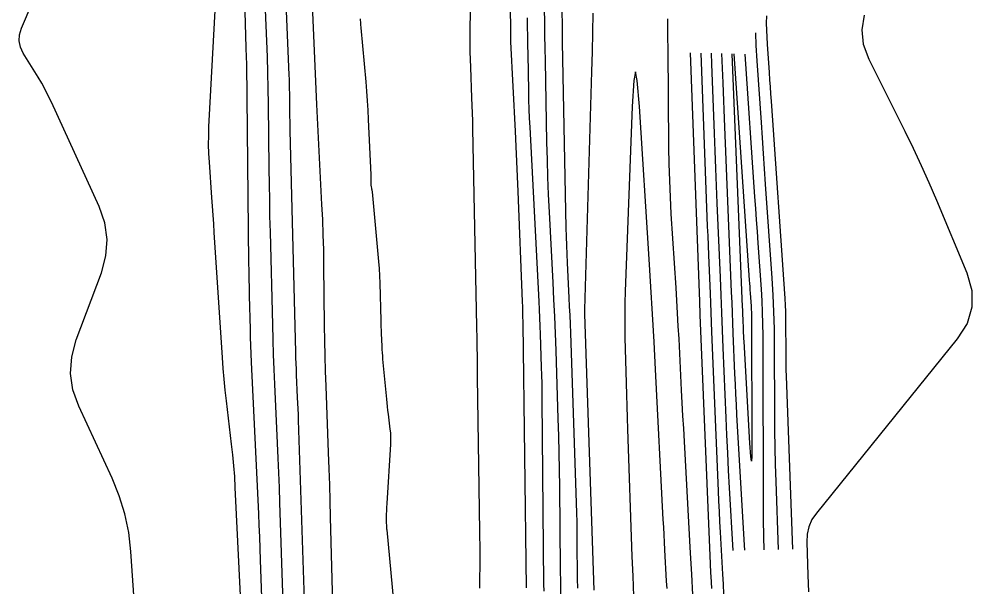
# Model space of a CAD drawing. Extents: x 1768942 to 1774819, y 723037 to 732099.
# Drawn here: x 1770723 to 1770892.9, y 725640.8 to 725741.9 of the extents above; entities that cross this region are included whole.
import ezdxf

# ---------------------------------------------------------------- set-up
doc = ezdxf.new("R2010")
doc.units = 0
doc.layers.add('R_Contours', color=7, linetype='Continuous')

msp = doc.modelspace()

# ---------------------------------------------------------------- linework, layer by layer
at = {"layer": 'R_Contours'}
for points in [[(1770810.21, 725782.17), (1770810.63, 725738.93), (1770810.63, 725738.84), (1770810.63, 725738.75), (1770810.63, 725738.66), (1770810.63, 725738.58), (1770810.64, 725738.22), (1770810.64, 725738.14), (1770810.64, 725738.05), (1770810.65, 725737.96), (1770810.65, 725737.87), (1770811.48, 725721.94), (1770811.61, 725719.26), (1770811.74, 725716.58), (1770811.86, 725713.89), (1770811.97, 725711.21), (1770812.74, 725691.63), (1770812.75, 725691.29), (1770812.76, 725690.96), (1770812.77, 725690.63), (1770812.78, 725690.3), (1770812.81, 725688.97), (1770812.81, 725688.63), (1770812.82, 725688.3), (1770812.83, 725687.97), (1770812.83, 725687.64), (1770813.44, 725640.6)], [(1770762.34, 725777.62), (1770763.47, 725736.84), (1770763.47, 725736.59), (1770763.48, 725736.35), (1770763.49, 725736.11), (1770763.5, 725735.87), (1770763.54, 725734.91), (1770763.55, 725734.66), (1770763.56, 725734.42), (1770763.56, 725734.18), (1770763.57, 725733.94), (1770763.96, 725698.53), (1770763.98, 725697.05), (1770764.01, 725695.57), (1770764.03, 725694.1), (1770764.07, 725692.62), (1770764.22, 725686.7), (1770764.26, 725685.23), (1770764.31, 725683.75), (1770764.37, 725682.27), (1770764.43, 725680.79), (1770765.71, 725653.8), (1770765.8, 725651.73), (1770765.89, 725649.67), (1770765.97, 725647.61), (1770766.04, 725645.54), (1770766.31, 725637.28)], [(1770769.45, 725771.89), (1770771.13, 725732.01), (1770771.16, 725731.18), (1770771.19, 725730.36), (1770771.21, 725729.53), (1770771.22, 725728.7), (1770771.26, 725725.4), (1770771.27, 725724.57), (1770771.28, 725723.74), (1770771.3, 725722.92), (1770771.32, 725722.09), (1770772.31, 725682.58), (1770772.34, 725681.57), (1770772.37, 725680.57), (1770772.41, 725679.56), (1770772.45, 725678.55), (1770772.64, 725674.52), (1770772.69, 725673.51), (1770772.73, 725672.5), (1770772.77, 725671.49), (1770772.81, 725670.48), (1770774.04, 725633.04)], [(1770744.35, 725627.28), (1770742.97, 725647.08), (1770742.59, 725650.46), (1770741.9, 725653.76), (1770740.91, 725656.98), (1770739.62, 725660.13), (1770733.69, 725672.96), (1770732.65, 725675.87), (1770732.23, 725678.81), (1770732.43, 725681.77), (1770733.24, 725684.76), (1770737.72, 725696.74), (1770738.53, 725699.73), (1770738.73, 725702.69), (1770738.32, 725705.64), (1770737.3, 725708.56), (1770728.8, 725727.13), (1770728.26, 725728.27), (1770727.69, 725729.39), (1770727.08, 725730.49), (1770726.43, 725731.57), (1770723.79, 725735.85), (1770723.27, 725736.93), (1770723.04, 725738.04), (1770723.1, 725739.16), (1770723.45, 725740.31), (1770734.5, 725766.29)], [(1770805.17, 725640.54), (1770805.21, 725646.23), (1770805.21, 725647.3), (1770805.21, 725648.38), (1770805.2, 725649.46), (1770805.19, 725650.54), (1770804.78, 725678.19), (1770804.77, 725678.94), (1770804.76, 725679.68), (1770804.75, 725680.43), (1770804.74, 725681.18), (1770804.7, 725684.16), (1770804.69, 725684.91), (1770804.68, 725685.65), (1770804.66, 725686.4), (1770804.65, 725687.14), (1770803.93, 725722.41), (1770803.9, 725723.78), (1770803.86, 725725.15), (1770803.81, 725726.52), (1770803.76, 725727.89), (1770803.55, 725733.36), (1770803.5, 725734.72), (1770803.47, 725736.09), (1770803.46, 725737.46), (1770803.47, 725738.83), (1770803.68, 725761.31)], [(1770758.66, 725756.58), (1770756.84, 725722.71), (1770756.79, 725721.14), (1770756.78, 725719.57), (1770756.81, 725718), (1770756.9, 725716.43), (1770757.36, 725710.16), (1770757.47, 725708.59), (1770757.58, 725707.02), (1770757.68, 725705.45), (1770757.79, 725703.88), (1770759.22, 725681.62), (1770759.36, 725679.69), (1770759.52, 725677.76), (1770759.72, 725675.83), (1770759.94, 725673.9), (1770760.88, 725666.2), (1770761.09, 725664.28), (1770761.27, 725662.35), (1770761.42, 725660.42), (1770761.53, 725658.48), (1770762.44, 725639.21)], [(1770766.67, 725749.24), (1770767.15, 725738.01), (1770767.25, 725735.2), (1770767.34, 725732.39), (1770767.4, 725729.58), (1770767.44, 725726.77), (1770767.57, 725715.34), (1770767.61, 725712.5), (1770767.66, 725709.66), (1770767.71, 725706.82), (1770767.78, 725703.98), (1770768.19, 725687.43), (1770768.27, 725684.79), (1770768.35, 725682.16), (1770768.46, 725679.52), (1770768.57, 725676.89), (1770769.07, 725666.35), (1770769.19, 725663.72), (1770769.3, 725661.08), (1770769.4, 725658.45), (1770769.49, 725655.81), (1770770.09, 725637.83)], [(1770779.02, 725635.48), (1770778.57, 725653.2), (1770778.5, 725656.07), (1770778.41, 725658.95), (1770778.32, 725661.82), (1770778.22, 725664.69), (1770777.77, 725676.53), (1770777.68, 725679.22), (1770777.6, 725681.92), (1770777.55, 725684.62), (1770777.51, 725687.32), (1770777.38, 725698.11), (1770777.34, 725700.81), (1770777.27, 725703.51), (1770777.17, 725706.21), (1770777.04, 725708.9), (1770776.12, 725726.7), (1770775.99, 725729.43), (1770775.86, 725732.17), (1770775.74, 725734.9), (1770775.63, 725737.63), (1770775.2, 725748.57)], [(1770819.63, 725638.78), (1770819.59, 725641.39), (1770819.56, 725643.99), (1770819.42, 725658.59), (1770819.39, 725661.63), (1770819.33, 725664.66), (1770819.26, 725667.7), (1770819.16, 725670.73), (1770818.76, 725682.87), (1770818.65, 725685.9), (1770818.52, 725688.93), (1770818.39, 725691.96), (1770818.24, 725695), (1770817.58, 725707.56), (1770817.44, 725710.66), (1770817.31, 725713.77), (1770817.22, 725716.87), (1770817.14, 725719.98), (1770816.86, 725734.48), (1770816.82, 725736.78), (1770816.79, 725739.08), (1770816.76, 725741.38), (1770816.73, 725743.68)], [(1770819.81, 725743.53), (1770819.84, 725740.67), (1770819.84, 725739.96), (1770819.85, 725739.24), (1770819.86, 725738.53), (1770819.88, 725737.82), (1770820.51, 725704.74), (1770820.55, 725703.18), (1770820.6, 725701.62), (1770820.66, 725700.06), (1770820.73, 725698.51), (1770821.06, 725692.28), (1770821.13, 725690.72), (1770821.2, 725689.16), (1770821.27, 725687.6), (1770821.32, 725686.04), (1770822.34, 725655.66), (1770822.4, 725653.98), (1770822.44, 725652.3), (1770822.47, 725650.62), (1770822.49, 725648.94), (1770822.55, 725642.21), (1770822.57, 725640.53)], [(1770825.54, 725640.19), (1770823.89, 725689.37), (1770823.89, 725689.39), (1770823.89, 725689.41), (1770823.88, 725689.46), (1770823.88, 725689.47), (1770823.88, 725689.48), (1770823.88, 725689.49), (1770823.88, 725689.5), (1770823.87, 725689.91), (1770823.87, 725689.98), (1770823.87, 725690.05), (1770823.87, 725690.12), (1770823.88, 725690.19), (1770825.16, 725732.62), (1770825.25, 725736.08), (1770825.31, 725739.54), (1770825.35, 725743)], [(1770860.95, 725647.5), (1770859.85, 725678.31), (1770859.81, 725679.46), (1770859.78, 725680.61), (1770859.77, 725681.76), (1770859.76, 725682.91), (1770859.75, 725687.52), (1770859.73, 725688.67), (1770859.7, 725689.82), (1770859.65, 725690.97), (1770859.58, 725692.12), (1770857.14, 725727.33), (1770857.05, 725728.6), (1770856.97, 725729.86), (1770856.88, 725731.13), (1770856.79, 725732.39), (1770856.45, 725737.45), (1770856.37, 725738.71), (1770856.32, 725739.98), (1770856.3, 725741.24), (1770856.31, 725742.51)], [(1770873.66, 725742.64), (1770873.24, 725740.05), (1770873.51, 725737.44), (1770874.49, 725734.81), (1770880.94, 725721.96), (1770882.43, 725718.93), (1770883.86, 725715.87), (1770885.24, 725712.79), (1770886.57, 725709.68), (1770891.98, 725696.74), (1770892.88, 725693.6), (1770892.9, 725690.6), (1770892.03, 725687.71), (1770890.29, 725684.96), (1770865.19, 725653.92), (1770864.38, 725652.74), (1770863.83, 725651.48), (1770863.51, 725650.13), (1770863.44, 725648.7), (1770863.65, 725642.83), (1770863.7, 725641.37), (1770863.74, 725639.9)], [(1770783.84, 725741.96), (1770783.9, 725741.17), (1770783.91, 725740.98), (1770783.93, 725740.78), (1770783.95, 725740.58), (1770783.96, 725740.39), (1770784.85, 725730.74), (1770784.99, 725729.07), (1770785.11, 725727.39), (1770785.22, 725725.71), (1770785.3, 725724.04), (1770785.74, 725714.21), (1770785.75, 725714.03), (1770785.75, 725713.85), (1770785.76, 725713.67), (1770785.75, 725713.49), (1770785.75, 725712.66), (1770785.75, 725712.53), (1770785.76, 725712.41), (1770785.77, 725712.28), (1770785.79, 725712.16), (1770785.89, 725711.67), (1770785.92, 725711.54), (1770785.94, 725711.42), (1770785.96, 725711.3), (1770785.97, 725711.17), (1770787.02, 725700.06), (1770787.13, 725698.77), (1770787.22, 725697.47), (1770787.29, 725696.18), (1770787.33, 725694.88), (1770787.51, 725688.23), (1770787.53, 725687.66), (1770787.54, 725687.08), (1770787.57, 725686.51), (1770787.59, 725685.93), (1770787.69, 725683.63), (1770787.72, 725683.06), (1770787.76, 725682.48), (1770787.8, 725681.91), (1770787.85, 725681.34), (1770788.52, 725674.21), (1770788.59, 725673.55), (1770788.66, 725672.88), (1770788.73, 725672.21), (1770788.82, 725671.54), (1770789.16, 725668.87), (1770789.23, 725668.2), (1770789.27, 725667.54), (1770789.27, 725666.87), (1770789.25, 725666.19), (1770788.58, 725655.62), (1770788.57, 725655.37), (1770788.56, 725655.13), (1770788.54, 725654.88), (1770788.53, 725654.64), (1770788.48, 725653.35), (1770788.48, 725653.26), (1770788.47, 725653.18), (1770788.47, 725653.09), (1770788.48, 725653), (1770788.49, 725652.66), (1770788.49, 725652.57), (1770788.49, 725652.49), (1770788.49, 725652.4), (1770788.5, 725652.32), (1770788.53, 725651.55), (1770788.53, 725651.39), (1770788.54, 725651.23), (1770788.55, 725651.08), (1770788.57, 725650.92), (1770789.79, 725638.13)], [(1770816.63, 725639.99), (1770816.61, 725641.27), (1770816.3, 725674.1), (1770816.29, 725675.56), (1770816.26, 725677.02), (1770816.22, 725678.48), (1770816.18, 725679.94), (1770815.98, 725685.78), (1770815.93, 725687.24), (1770815.87, 725688.7), (1770815.81, 725690.16), (1770815.73, 725691.62), (1770814.12, 725722.66), (1770814.04, 725724.28), (1770813.98, 725725.91), (1770813.93, 725727.53), (1770813.89, 725729.16), (1770813.77, 725735.66), (1770813.74, 725737.29), (1770813.71, 725738.92), (1770813.69, 725740.54), (1770813.67, 725742.17)], [(1770838.64, 725741.98), (1770838.64, 725740.25), (1770838.65, 725738.52), (1770838.66, 725736.78), (1770838.82, 725719.08), (1770838.87, 725716.12), (1770838.96, 725713.16), (1770839.08, 725710.2), (1770839.25, 725707.24), (1770840.1, 725694.07), (1770840.24, 725691.79), (1770840.37, 725689.51), (1770840.5, 725687.22), (1770840.62, 725684.94), (1770841.09, 725675.82), (1770841.21, 725673.54), (1770841.33, 725671.25), (1770841.46, 725668.97), (1770841.58, 725666.69), (1770842.69, 725646.77), (1770842.89, 725643.04), (1770843.06, 725639.32)], [(1770858.41, 725647.44), (1770857.98, 725659.56), (1770857.88, 725662.58), (1770857.81, 725665.6), (1770857.76, 725668.62), (1770857.74, 725671.64), (1770857.71, 725683.72), (1770857.68, 725686.74), (1770857.59, 725689.76), (1770857.46, 725692.77), (1770857.27, 725695.79), (1770856.12, 725712.5), (1770855.93, 725715.25), (1770855.74, 725718), (1770855.55, 725720.75), (1770855.36, 725723.49), (1770854.61, 725734.49), (1770854.45, 725737.24), (1770854.36, 725739.49)], [(1770846.52, 725640.46), (1770846.39, 725642.68), (1770846.36, 725643.22), (1770846.33, 725643.77), (1770846.31, 725644.32), (1770846.28, 725644.86), (1770844.47, 725689.25), (1770844.46, 725689.45), (1770844.45, 725689.65), (1770844.44, 725689.85), (1770844.43, 725690.05), (1770844.4, 725690.84), (1770844.39, 725691.04), (1770844.39, 725691.24), (1770844.38, 725691.44), (1770844.37, 725691.64), (1770842.72, 725735.93)], [(1770844.57, 725735.89), (1770845.66, 725706.71), (1770845.72, 725705), (1770845.79, 725703.29), (1770845.86, 725701.59), (1770845.93, 725699.88), (1770846.21, 725693.05), (1770846.28, 725691.35), (1770846.35, 725689.64), (1770846.42, 725687.93), (1770846.49, 725686.23), (1770847.65, 725657.89), (1770847.73, 725656.05), (1770847.81, 725654.21), (1770847.91, 725652.36), (1770848.01, 725650.52), (1770848.44, 725643.04), (1770848.54, 725641.25), (1770848.62, 725639.46)], [(1770846.44, 725735.85), (1770846.49, 725733.98), (1770846.96, 725721.55), (1770847.07, 725718.45), (1770847.19, 725715.34), (1770847.32, 725712.24), (1770847.44, 725709.13), (1770847.99, 725695.88), (1770848.12, 725692.76), (1770848.25, 725689.63), (1770848.38, 725686.51), (1770848.5, 725683.38), (1770849.02, 725670.89), (1770849.15, 725667.77), (1770849.3, 725664.64), (1770849.46, 725661.52), (1770849.63, 725658.4), (1770850.27, 725647.24)], [(1770848.28, 725735.8), (1770848.47, 725730.57), (1770848.53, 725728.98), (1770848.59, 725727.4), (1770848.66, 725725.81), (1770848.72, 725724.22), (1770850, 725693.26), (1770850.07, 725691.44), (1770850.15, 725689.62), (1770850.22, 725687.81), (1770850.3, 725685.99), (1770850.59, 725678.71), (1770850.67, 725676.9), (1770850.76, 725675.08), (1770850.85, 725673.26), (1770850.95, 725671.44), (1770852.29, 725648.2), (1770852.34, 725647.29)], [(1770850.44, 725735.75), (1770853.2, 725695.43), (1770853.24, 725694.85), (1770853.28, 725694.27), (1770853.32, 725693.69), (1770853.36, 725693.11), (1770853.52, 725690.8), (1770853.55, 725690.22), (1770853.58, 725689.64), (1770853.59, 725689.06), (1770853.6, 725688.48), (1770853.66, 725666.38), (1770853.65, 725663.99), (1770853.59, 725663.19), (1770853.47, 725663.98), (1770853.31, 725666.37), (1770852.27, 725684.49), (1770852.25, 725685), (1770852.22, 725685.51), (1770852.19, 725686.03), (1770852.17, 725686.54), (1770852.09, 725688.59), (1770852.07, 725689.1), (1770852.05, 725689.62), (1770852.03, 725690.13), (1770852, 725690.64), (1770850.14, 725735.76)], [(1770855.87, 725647.37), (1770855.85, 725647.86), (1770855.81, 725649.23), (1770855.78, 725650.59), (1770855.76, 725651.95), (1770855.75, 725653.32), (1770855.66, 725685.58), (1770855.63, 725687.64), (1770855.58, 725689.7), (1770855.48, 725691.75), (1770855.36, 725693.81), (1770854.79, 725702.03), (1770854.65, 725704.08), (1770854.51, 725706.14), (1770854.36, 725708.19), (1770854.22, 725710.24), (1770852.48, 725735.71)], [(1770838.55, 725640.48), (1770838.48, 725641.75), (1770838.17, 725647.35), (1770838.1, 725648.71), (1770838.02, 725650.06), (1770837.95, 725651.42), (1770837.88, 725652.77), (1770836.5, 725679.52), (1770836.24, 725684.43), (1770835.97, 725689.34), (1770835.67, 725694.25), (1770835.37, 725699.15), (1770833.63, 725726.38), (1770833.25, 725731), (1770832.92, 725732.54), (1770832.62, 725730.99), (1770832.36, 725726.36), (1770831.1, 725693.39), (1770831.04, 725691.35), (1770831.01, 725689.31), (1770831.01, 725687.26), (1770831.05, 725685.22), (1770831.27, 725677.04), (1770831.33, 725674.99), (1770831.39, 725672.95), (1770831.46, 725670.9), (1770831.52, 725668.86), (1770832.3, 725646.19), (1770832.42, 725642.64), (1770832.55, 725639.08)]]:
    msp.add_lwpolyline(points, dxfattribs=at)

doc.saveas('drawing.dxf')
